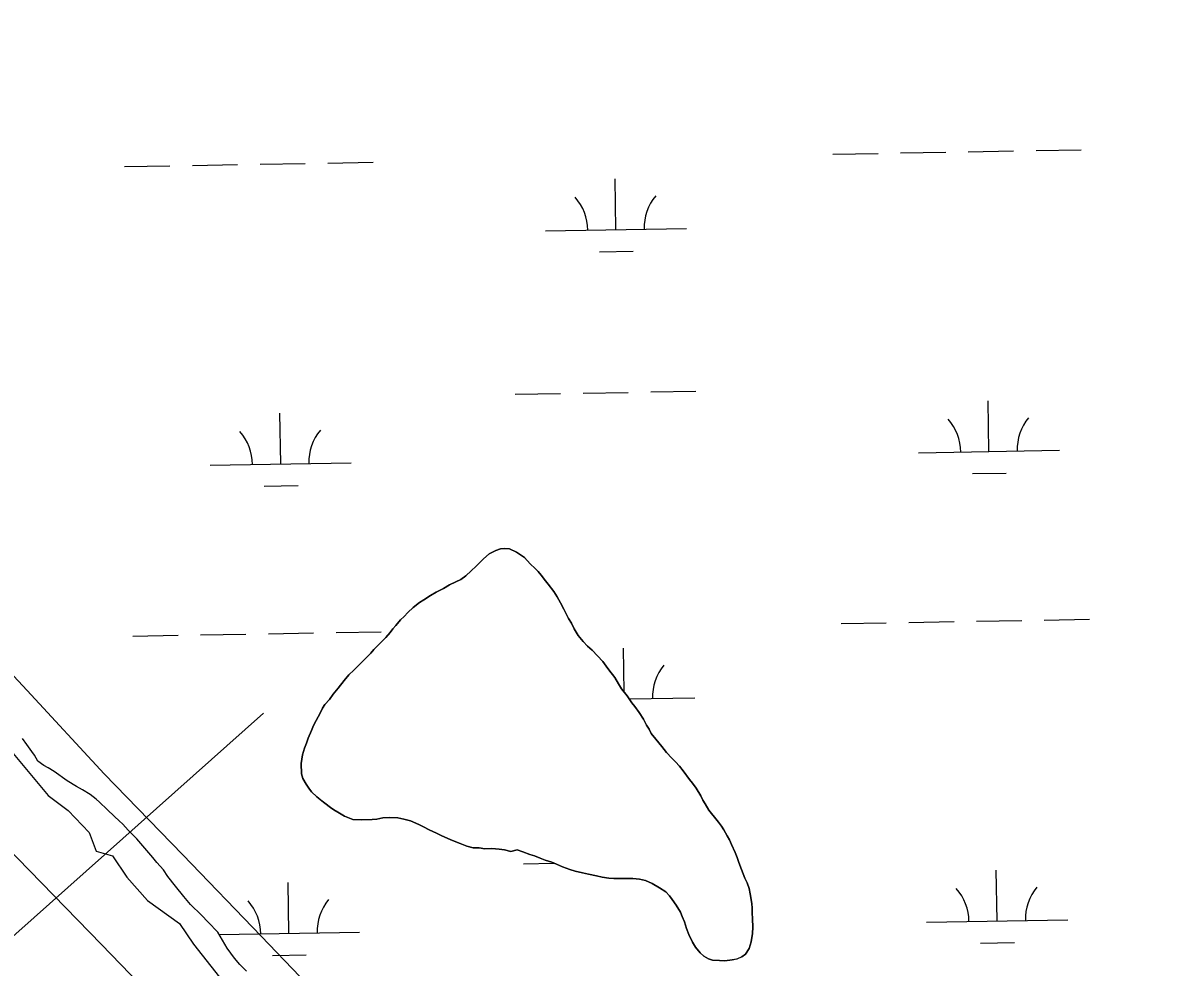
# Model space of a CAD drawing. Extents: x 3903937 to 3942190, y 260677 to 286651.
# Drawn here: x 3928211 to 3929013, y 276378 to 277048 of the extents above; entities that cross this region are included whole.
import ezdxf

# ---------------------------------------------------------------- set-up
doc = ezdxf.new("R2010")
doc.units = 0
for name, color, linetype in [('V-RIVR-EDGE', 7, 'Continuous'), ('V-RRAP-FSHR', 7, 'Continuous'), ('V-TOPO-MINR', 7, 'Continuous'), ('V-TOPO-SHOR', 7, 'Continuous'), ('V-UTIL-LINE', 7, 'Continuous'), ('V-WETL-SWMP', 7, 'Continuous')]:
    doc.layers.add(name, color=color, linetype=linetype)

msp = doc.modelspace()

# ---------------------------------------------------------------- linework, layer by layer
at = {"layer": 'V-RIVR-EDGE'}
msp.add_lwpolyline([(3928196.54, 276539.95), (3928229.54, 276500.16), (3928243.61, 276489.48), (3928258.66, 276473.96), (3928263.51, 276460.85), (3928275.16, 276457.46), (3928285.35, 276442.41), (3928299.9, 276425.91), (3928322.71, 276409.42), (3928332.42, 276394.86), (3928350.86, 276371.57)], dxfattribs=at)
at = {"layer": 'V-RRAP-FSHR'}
msp.add_lwpolyline([(3929064.68, 275727.23), (3929007.45, 275783.13), (3928950.22, 275839.29), (3928893, 275894.93), (3928835.77, 275950.83), (3928778.54, 276006.73), (3928721.31, 276062.64), (3928664.87, 276118.54), (3928606.86, 276174.44), (3928549.5, 276230.2), (3928492.1, 276285.93), (3928435.85, 276342.8), (3928380.57, 276400.62), (3928324.94, 276458.12), (3928269.31, 276515.61), (3928214.7, 276574.69), (3928160.23, 276632.66)], dxfattribs=at)
at = {"layer": 'V-TOPO-MINR'}
msp.add_lwpolyline([(3929035.51, 275586.31), (3928975.4, 275648.9), (3928963.6, 275661.21), (3928951.82, 275673.54), (3928940.08, 275685.9), (3928928.35, 275698.28), (3928470.21, 276182.89), (3928436.6, 276218.34), (3928402.93, 276253.73), (3928369.16, 276289.03), (3928335.33, 276324.26), (3928301.41, 276359.42), (3928267.44, 276394.52), (3928233.39, 276429.55), (3928199.3, 276464.54), (3928143.09, 276522.08), (3928129.37, 276536.2), (3928115.69, 276550.37), (3928102.09, 276564.61), (3928088.53, 276578.89), (3927743.86, 276943.8), (3927673.89, 277017.9), (3927603.93, 277092.02)], dxfattribs=at)
at = {"layer": 'V-TOPO-SHOR'}
for points in [[(3928557.32, 276460.62), (3928552.77, 276461.61), (3928549, 276462.21), (3928543.85, 276462.61), (3928538.89, 276462.42), (3928534.93, 276463.02), (3928530.57, 276463.22), (3928526.21, 276464.21), (3928521.45, 276466.2), (3928516.1, 276468.39), (3928512.73, 276469.77), (3928507.98, 276471.96), (3928504.61, 276473.55), (3928499.46, 276475.93), (3928495.5, 276477.92), (3928492.72, 276479.51), (3928489.95, 276480.7), (3928486.18, 276482.29), (3928481.62, 276483.48), (3928477.26, 276484.28), (3928471.12, 276484.68), (3928466.56, 276484.29), (3928462.4, 276483.5), (3928459.23, 276483.1), (3928451.69, 276482.91), (3928445.35, 276483.12), (3928439.6, 276485.5), (3928434.85, 276488.28), (3928432.07, 276490.07), (3928429.5, 276491.65), (3928425.54, 276494.83), (3928422.76, 276497.01), (3928419.99, 276499.19), (3928416.23, 276502.77), (3928414.25, 276505.34), (3928412.27, 276508.12), (3928409.89, 276512.29), (3928409.1, 276515.46), (3928408.71, 276522.99), (3928409.71, 276528.94), (3928411.1, 276533.69), (3928412.69, 276537.26), (3928413.88, 276540.83), (3928416.07, 276546.37), (3928417.46, 276549.74), (3928419.44, 276553.31), (3928422.22, 276558.66), (3928423.81, 276562.03), (3928425.6, 276564.6), (3928428.77, 276568.17), (3928431.55, 276571.93), (3928434.92, 276576.29), (3928439.29, 276581.64), (3928442.67, 276585.6), (3928446.04, 276588.97), (3928448.42, 276591.34), (3928450.8, 276593.72), (3928454.17, 276597.09), (3928458.14, 276601.05), (3928460.32, 276603.62), (3928462.9, 276606.2), (3928465.28, 276608.57), (3928468.85, 276612.14), (3928471.83, 276615.7), (3928473.81, 276618.28), (3928475.8, 276620.66), (3928479.17, 276624.62), (3928481.75, 276626.99), (3928484.33, 276629.77), (3928488.1, 276633.33), (3928492.66, 276636.9), (3928495.64, 276638.87), (3928500.4, 276641.84), (3928504.56, 276644.22), (3928509.72, 276646.99), (3928513.88, 276649.36), (3928518.44, 276651.54), (3928522.01, 276653.32), (3928525.58, 276655.89), (3928529.35, 276659.46), (3928532.73, 276662.63), (3928535.11, 276665.01), (3928538.08, 276667.98), (3928542.05, 276671.34), (3928546.81, 276673.72), (3928549.98, 276674.9), (3928553.15, 276675.3), (3928556.52, 276674.9), (3928561.48, 276672.71), (3928567.02, 276668.74), (3928571.18, 276664.38), (3928574.55, 276661), (3928576.73, 276658.82), (3928578.91, 276656.24), (3928581.88, 276652.28), (3928583.86, 276649.9), (3928587.82, 276644.74), (3928590.19, 276640.97), (3928592.57, 276636.61), (3928594.94, 276632.24), (3928596.92, 276628.48)], [(3928596.92, 276628.48), (3928598.3, 276625.7), (3928600.28, 276622.33), (3928602.26, 276618.36), (3928605.03, 276613.6), (3928608.6, 276609.24), (3928611.77, 276606.06), (3928614.94, 276603.09), (3928618.7, 276599.12), (3928622.46, 276595.15), (3928624.84, 276591.78), (3928626.82, 276589.2), (3928630.97, 276583.85), (3928633.55, 276579.29), (3928635.72, 276575.71), (3928639.88, 276570.76), (3928643.05, 276565.8), (3928645.23, 276563.22), (3928648.2, 276559.05), (3928651.37, 276554.29), (3928653.54, 276550.13), (3928655.33, 276547.15), (3928656.91, 276544.18), (3928660.07, 276540.21), (3928662.25, 276537.43), (3928664.43, 276534.85), (3928667.6, 276530.69), (3928671.36, 276526.72), (3928673.94, 276524.14), (3928676.91, 276520.97), (3928679.48, 276517.79), (3928684.03, 276511.64), (3928686.21, 276508.87), (3928688.79, 276505.5), (3928691.95, 276499.94), (3928693.54, 276496.97), (3928695.12, 276494.19), (3928697.69, 276489.83), (3928699.67, 276487.45), (3928701.65, 276484.87), (3928704.42, 276481.3), (3928706.6, 276478.52), (3928708.38, 276475.94), (3928710.76, 276471.58), (3928712.34, 276468.8), (3928713.73, 276465.43), (3928716.3, 276459.88), (3928717.68, 276456.31), (3928718.87, 276452.74), (3928720.85, 276447.79), (3928722.03, 276444.81), (3928723.22, 276441.64), (3928724.8, 276438.27), (3928726.19, 276434.3), (3928726.98, 276430.53), (3928728.16, 276423.59), (3928728.35, 276420.42), (3928728.35, 276417.05), (3928728.55, 276412.89), (3928728.74, 276406.95), (3928728.73, 276402.39), (3928727.74, 276396.44), (3928726.15, 276391.88), (3928723.57, 276387.72), (3928720.99, 276385.94), (3928717.42, 276384.35), (3928714.25, 276383.76), (3928709.09, 276382.98), (3928705.33, 276383.18), (3928700.37, 276383.58), (3928697.4, 276384.57), (3928694.03, 276386.36), (3928691.65, 276388.74), (3928688.29, 276392.71), (3928686.11, 276396.28), (3928683.54, 276401.63), (3928681.96, 276405.99), (3928680.38, 276410.75), (3928678.79, 276414.52), (3928677.61, 276417.5), (3928674.44, 276422.45), (3928671.67, 276426.62), (3928669.69, 276429.2), (3928667.11, 276431.97), (3928662.76, 276434.75), (3928657.41, 276437.93), (3928652.85, 276439.92), (3928648.49, 276440.91), (3928643.93, 276441.51), (3928639.17, 276441.32), (3928635.01, 276441.32), (3928630.45, 276441.32), (3928626.88, 276441.52), (3928622.13, 276442.32), (3928617.96, 276443.32), (3928612.42, 276444.51), (3928608.25, 276445.31), (3928602.9, 276446.5), (3928599.14, 276447.7), (3928593.98, 276449.68), (3928589.63, 276451.47)], [(3928589.63, 276451.47), (3928586.46, 276452.86), (3928581.7, 276454.45), (3928578.13, 276455.84), (3928574.17, 276457.43), (3928570.8, 276458.42), (3928565.85, 276460.21), (3928561.89, 276461.6), (3928557.32, 276460.62)]]:
    msp.add_lwpolyline(points, dxfattribs=at)
at = {"layer": 'V-UTIL-LINE'}
msp.add_line((3928382.15, 276558.65), (3926014.74, 274449.5), dxfattribs=at)
at = {"layer": 'V-WETL-SWMP'}
for p, q in [((3928785.56, 276954.62), (3928817.56, 276955.18)), ((3928833.56, 276955.46), (3928865.55, 276956.02)), ((3928881.55, 276956.31), (3928913.54, 276956.87)), ((3928929.54, 276957.15), (3928961.54, 276957.71)), ((3928283.73, 276945.78), (3928315.73, 276946.35)), ((3928331.73, 276946.63), (3928363.72, 276947.19)), ((3928379.72, 276947.47), (3928411.71, 276948.04)), ((3928427.71, 276948.32), (3928459.71, 276948.88)), ((3928631.89, 276901.16), (3928631.26, 276937.16)), ((3928581.9, 276900.28), (3928681.88, 276902.04)), ((3928620.16, 276885.52), (3928644.16, 276885.94)), ((3928560.52, 276784.46), (3928592.52, 276785.02)), ((3928608.52, 276785.3), (3928640.51, 276785.86)), ((3928656.51, 276786.15), (3928688.5, 276786.71)), ((3928896.13, 276743.93), (3928895.5, 276779.92)), ((3928394.3, 276735.09), (3928393.67, 276771.09)), ((3928846.14, 276743.05), (3928946.13, 276744.81)), ((3928344.31, 276734.21), (3928444.3, 276735.97)), ((3928884.41, 276728.29), (3928908.4, 276728.71)), ((3928382.58, 276719.45), (3928406.57, 276719.88)), ((3928542.05, 276671.34), (3928538.08, 276667.98)), ((3928546.81, 276673.72), (3928542.05, 276671.34)), ((3928549.98, 276674.9), (3928546.81, 276673.72)), ((3928553.15, 276675.3), (3928549.98, 276674.9)), ((3928556.52, 276674.9), (3928553.15, 276675.3)), ((3928561.48, 276672.71), (3928556.52, 276674.9)), ((3928567.02, 276668.74), (3928561.48, 276672.71)), ((3928538.08, 276667.98), (3928532.73, 276662.63)), ((3928571.18, 276664.38), (3928567.02, 276668.74)), ((3928574.55, 276661), (3928571.18, 276664.38)), ((3928525.58, 276655.89), (3928522.01, 276653.32)), ((3928529.35, 276659.46), (3928525.58, 276655.89)), ((3928532.73, 276662.63), (3928529.35, 276659.46)), ((3928576.73, 276658.82), (3928574.55, 276661)), ((3928578.91, 276656.24), (3928576.73, 276658.82)), ((3928581.88, 276652.28), (3928578.91, 276656.24)), ((3928513.88, 276649.36), (3928509.72, 276646.99)), ((3928518.44, 276651.54), (3928513.88, 276649.36)), ((3928522.01, 276653.32), (3928518.44, 276651.54)), ((3928583.86, 276649.9), (3928581.88, 276652.28)), ((3928587.82, 276644.74), (3928583.86, 276649.9)), ((3928500.4, 276641.84), (3928495.64, 276638.87)), ((3928504.56, 276644.22), (3928500.4, 276641.84)), ((3928509.72, 276646.99), (3928504.56, 276644.22)), ((3928590.19, 276640.97), (3928587.82, 276644.74)), ((3928592.57, 276636.61), (3928590.19, 276640.97)), ((3928488.1, 276633.33), (3928484.33, 276629.77)), ((3928492.66, 276636.89), (3928488.1, 276633.33)), ((3928495.64, 276638.87), (3928492.66, 276636.89)), ((3928594.94, 276632.24), (3928592.57, 276636.61)), ((3928596.92, 276628.48), (3928594.94, 276632.24)), ((3928479.17, 276624.62), (3928475.8, 276620.66)), ((3928481.75, 276626.99), (3928479.17, 276624.62)), ((3928484.33, 276629.77), (3928481.75, 276626.99)), ((3928598.3, 276625.7), (3928596.92, 276628.48)), ((3928600.28, 276622.33), (3928598.3, 276625.7)), ((3928839.41, 276622.84), (3928871.41, 276623.4)), ((3928887.4, 276623.68), (3928919.4, 276624.25)), ((3928935.4, 276624.53), (3928967.39, 276625.09)), ((3928385.57, 276614.85), (3928417.57, 276615.41)), ((3928433.57, 276615.69), (3928465.56, 276616.26)), ((3928471.83, 276615.7), (3928468.85, 276612.14)), ((3928473.81, 276618.28), (3928471.83, 276615.7)), ((3928475.8, 276620.66), (3928473.81, 276618.28)), ((3928602.26, 276618.36), (3928600.28, 276622.33)), ((3928605.03, 276613.6), (3928602.26, 276618.36)), ((3928791.42, 276621.99), (3928823.41, 276622.56)), ((3928289.59, 276613.16), (3928321.58, 276613.72)), ((3928337.58, 276614), (3928369.58, 276614.57)), ((3928465.28, 276608.57), (3928462.9, 276606.2)), ((3928468.85, 276612.14), (3928465.28, 276608.57)), ((3928608.6, 276609.24), (3928605.03, 276613.6)), ((3928611.77, 276606.06), (3928608.6, 276609.24)), ((3928458.14, 276601.05), (3928454.17, 276597.09)), ((3928460.32, 276603.62), (3928458.14, 276601.05)), ((3928462.9, 276606.2), (3928460.32, 276603.62)), ((3928614.94, 276603.09), (3928611.77, 276606.06)), ((3928618.7, 276599.12), (3928614.94, 276603.09)), ((3928637.66, 276573.41), (3928637.11, 276604.53)), ((3928448.42, 276591.34), (3928446.04, 276588.97)), ((3928450.8, 276593.72), (3928448.42, 276591.34)), ((3928454.17, 276597.09), (3928450.8, 276593.72)), ((3928622.46, 276595.15), (3928618.7, 276599.12)), ((3928624.84, 276591.78), (3928622.46, 276595.15)), ((3928626.82, 276589.2), (3928624.84, 276591.78)), ((3928442.66, 276585.6), (3928439.29, 276581.64)), ((3928446.04, 276588.97), (3928442.66, 276585.6)), ((3928630.97, 276583.85), (3928626.82, 276589.2)), ((3928633.55, 276579.28), (3928630.97, 276583.85)), ((3928434.92, 276576.29), (3928431.55, 276571.93)), ((3928439.29, 276581.64), (3928434.92, 276576.29)), ((3928635.72, 276575.71), (3928633.55, 276579.28)), ((3928639.88, 276570.75), (3928635.72, 276575.71)), ((3928428.77, 276568.17), (3928425.6, 276564.6)), ((3928431.55, 276571.93), (3928428.77, 276568.17)), ((3928643.05, 276565.8), (3928639.88, 276570.75)), ((3928641.26, 276568.6), (3928687.74, 276569.42)), ((3928423.81, 276562.03), (3928422.22, 276558.66)), ((3928425.6, 276564.6), (3928423.81, 276562.03)), ((3928645.23, 276563.22), (3928643.05, 276565.8)), ((3928648.2, 276559.05), (3928645.23, 276563.22)), ((3928651.37, 276554.29), (3928648.2, 276559.05)), ((3928419.44, 276553.31), (3928417.46, 276549.74)), ((3928422.22, 276558.66), (3928419.44, 276553.31)), ((3928653.54, 276550.13), (3928651.37, 276554.29)), ((3928416.07, 276546.37), (3928413.88, 276540.83)), ((3928417.46, 276549.74), (3928416.07, 276546.37)), ((3928655.32, 276547.15), (3928653.54, 276550.13)), ((3928656.91, 276544.18), (3928655.32, 276547.15)), ((3928660.07, 276540.21), (3928656.91, 276544.18)), ((3928214.49, 276536.44), (3928211.45, 276540.66)), ((3928217.96, 276531.49), (3928214.49, 276536.44)), ((3928412.69, 276537.26), (3928411.1, 276533.69)), ((3928413.88, 276540.83), (3928412.69, 276537.26)), ((3928662.25, 276537.43), (3928660.07, 276540.21)), ((3928664.43, 276534.85), (3928662.25, 276537.43)), ((3928219.75, 276528.85), (3928217.96, 276531.49)), ((3928222.27, 276524.53), (3928219.75, 276528.85)), ((3928409.71, 276528.94), (3928408.71, 276522.99)), ((3928411.1, 276533.69), (3928409.71, 276528.94)), ((3928667.6, 276530.69), (3928664.43, 276534.85)), ((3928671.36, 276526.72), (3928667.6, 276530.69)), ((3928226.37, 276521.37), (3928222.27, 276524.53)), ((3928229.53, 276519.78), (3928226.37, 276521.37)), ((3928233.85, 276517.14), (3928229.53, 276519.78)), ((3928408.71, 276522.99), (3928409.1, 276515.46)), ((3928673.94, 276524.14), (3928671.36, 276526.72)), ((3928676.91, 276520.97), (3928673.94, 276524.14)), ((3928679.48, 276517.79), (3928676.91, 276520.97)), ((3928242.89, 276510.6), (3928233.85, 276517.14)), ((3928409.1, 276515.46), (3928409.89, 276512.29)), ((3928409.89, 276512.29), (3928412.27, 276508.12)), ((3928684.03, 276511.64), (3928679.48, 276517.79)), ((3928686.21, 276508.87), (3928684.03, 276511.64)), ((3928249.63, 276506.69), (3928242.89, 276510.6)), ((3928253.94, 276504.16), (3928249.63, 276506.69)), ((3928259.31, 276500.89), (3928253.94, 276504.16)), ((3928412.27, 276508.12), (3928414.25, 276505.34)), ((3928414.25, 276505.34), (3928416.23, 276502.77)), ((3928688.79, 276505.5), (3928686.21, 276508.87)), ((3928691.95, 276499.94), (3928688.79, 276505.5)), ((3928263.52, 276497.72), (3928259.31, 276500.89)), ((3928265.94, 276495.51), (3928263.52, 276497.72)), ((3928271.3, 276490.34), (3928265.94, 276495.51)), ((3928416.23, 276502.77), (3928419.99, 276499.19)), ((3928419.99, 276499.19), (3928425.54, 276494.83)), ((3928693.54, 276496.97), (3928691.95, 276499.94)), ((3928695.12, 276494.19), (3928693.54, 276496.97)), ((3928276.56, 276485.38), (3928271.3, 276490.34)), ((3928425.54, 276494.83), (3928429.5, 276491.65)), ((3928429.5, 276491.65), (3928432.07, 276490.07)), ((3928432.07, 276490.07), (3928434.85, 276488.28)), ((3928434.85, 276488.28), (3928439.6, 276485.5)), ((3928697.69, 276489.83), (3928695.12, 276494.19)), ((3928699.67, 276487.45), (3928697.69, 276489.83)), ((3928701.65, 276484.87), (3928699.67, 276487.45)), ((3928279.93, 276482.22), (3928276.56, 276485.38)), ((3928282.45, 276479.79), (3928279.93, 276482.22)), ((3928286.34, 276475.68), (3928282.45, 276479.79)), ((3928439.6, 276485.5), (3928445.35, 276483.12)), ((3928445.35, 276483.12), (3928451.69, 276482.91)), ((3928451.69, 276482.91), (3928459.22, 276483.1)), ((3928459.22, 276483.1), (3928462.4, 276483.5)), ((3928462.4, 276483.5), (3928466.56, 276484.29)), ((3928466.56, 276484.29), (3928471.12, 276484.68)), ((3928471.12, 276484.68), (3928477.26, 276484.28)), ((3928477.26, 276484.28), (3928481.62, 276483.48)), ((3928481.62, 276483.48), (3928486.18, 276482.29)), ((3928486.18, 276482.29), (3928489.95, 276480.7)), ((3928489.95, 276480.7), (3928492.72, 276479.51)), ((3928492.72, 276479.51), (3928495.49, 276477.92)), ((3928704.42, 276481.3), (3928701.65, 276484.87)), ((3928706.6, 276478.52), (3928704.42, 276481.3)), ((3928289.39, 276472.62), (3928286.34, 276475.68)), ((3928292.34, 276469.46), (3928289.39, 276472.62)), ((3928495.49, 276477.92), (3928499.46, 276475.93)), ((3928499.46, 276475.93), (3928504.61, 276473.55)), ((3928504.61, 276473.55), (3928507.98, 276471.96)), ((3928507.98, 276471.96), (3928512.73, 276469.77)), ((3928708.38, 276475.94), (3928706.6, 276478.52)), ((3928710.76, 276471.58), (3928708.38, 276475.94)), ((3928712.34, 276468.8), (3928710.76, 276471.58)), ((3928296.54, 276464.61), (3928292.34, 276469.46)), ((3928299.49, 276461.23), (3928296.54, 276464.61)), ((3928512.73, 276469.77), (3928516.1, 276468.38)), ((3928516.1, 276468.38), (3928521.45, 276466.2)), ((3928521.45, 276466.2), (3928526.21, 276464.21)), ((3928526.21, 276464.21), (3928530.57, 276463.22)), ((3928530.57, 276463.22), (3928534.93, 276463.02)), ((3928534.93, 276463.02), (3928538.89, 276462.42)), ((3928713.73, 276465.43), (3928712.34, 276468.8)), ((3928716.3, 276459.88), (3928713.73, 276465.43)), ((3928303.59, 276456.17), (3928299.49, 276461.23)), ((3928306.53, 276452.8), (3928303.59, 276456.17)), ((3928538.89, 276462.42), (3928543.85, 276462.61)), ((3928543.85, 276462.61), (3928549, 276462.21)), ((3928549, 276462.21), (3928552.77, 276461.61)), ((3928552.77, 276461.61), (3928557.32, 276460.62)), ((3928557.32, 276460.62), (3928561.88, 276461.6)), ((3928561.88, 276461.6), (3928565.85, 276460.21)), ((3928565.85, 276460.21), (3928570.8, 276458.42)), ((3928570.8, 276458.42), (3928574.17, 276457.43)), ((3928574.17, 276457.43), (3928578.13, 276455.84)), ((3928578.13, 276455.84), (3928581.7, 276454.45)), ((3928717.68, 276456.31), (3928716.3, 276459.88)), ((3928718.87, 276452.74), (3928717.68, 276456.31)), ((3928311.16, 276447.42), (3928306.53, 276452.8)), ((3928314.41, 276442.88), (3928311.16, 276447.42)), ((3928566.38, 276451.83), (3928587.93, 276452.21)), ((3928581.7, 276454.45), (3928586.46, 276452.86)), ((3928586.46, 276452.86), (3928589.63, 276451.47)), ((3928589.63, 276451.47), (3928593.99, 276449.68)), ((3928593.99, 276449.68), (3928599.14, 276447.69)), ((3928599.14, 276447.69), (3928602.9, 276446.5)), ((3928720.85, 276447.78), (3928718.87, 276452.74)), ((3928722.03, 276444.81), (3928720.85, 276447.78)), ((3928901.99, 276411.3), (3928901.35, 276447.3)), ((3928319.88, 276435.93), (3928314.41, 276442.88)), ((3928602.9, 276446.5), (3928608.25, 276445.31)), ((3928608.25, 276445.31), (3928612.42, 276444.51)), ((3928612.42, 276444.51), (3928617.96, 276443.32)), ((3928617.96, 276443.32), (3928622.13, 276442.32)), ((3928622.13, 276442.32), (3928626.88, 276441.52)), ((3928626.88, 276441.52), (3928630.45, 276441.32)), ((3928630.45, 276441.32), (3928635.01, 276441.32)), ((3928635.01, 276441.32), (3928639.17, 276441.32)), ((3928639.17, 276441.32), (3928643.93, 276441.51)), ((3928643.93, 276441.51), (3928648.49, 276440.91)), ((3928648.49, 276440.91), (3928652.85, 276439.92)), ((3928652.85, 276439.92), (3928657.41, 276437.93)), ((3928723.22, 276441.64), (3928722.03, 276444.81)), ((3928724.8, 276438.27), (3928723.22, 276441.64)), ((3928325.56, 276428.54), (3928319.88, 276435.93)), ((3928400.16, 276402.47), (3928399.52, 276438.46)), ((3928657.41, 276437.93), (3928662.76, 276434.75)), ((3928662.76, 276434.75), (3928667.11, 276431.97)), ((3928667.11, 276431.97), (3928669.69, 276429.2)), ((3928726.19, 276434.3), (3928724.8, 276438.27)), ((3928726.98, 276430.53), (3928726.19, 276434.3)), ((3928330.5, 276423.06), (3928325.56, 276428.54)), ((3928338.07, 276415.47), (3928330.5, 276423.06)), ((3928669.69, 276429.2), (3928671.67, 276426.62)), ((3928671.67, 276426.62), (3928674.44, 276422.45)), ((3928728.16, 276423.59), (3928726.98, 276430.53)), ((3928728.35, 276420.42), (3928728.16, 276423.59)), ((3928343.01, 276410.41), (3928338.07, 276415.47)), ((3928674.44, 276422.45), (3928677.61, 276417.49)), ((3928677.61, 276417.49), (3928678.79, 276414.52)), ((3928728.35, 276417.05), (3928728.35, 276420.42)), ((3928728.55, 276412.89), (3928728.35, 276417.05)), ((3928349.75, 276403.34), (3928343.01, 276410.41)), ((3928678.79, 276414.52), (3928680.38, 276410.75)), ((3928680.38, 276410.75), (3928681.96, 276405.99)), ((3928728.74, 276406.94), (3928728.55, 276412.89)), ((3928728.73, 276402.38), (3928728.74, 276406.94)), ((3928852, 276410.42), (3928951.98, 276412.18)), ((3928356.42, 276391.95), (3928349.75, 276403.34)), ((3928350.77, 276401.6), (3928450.15, 276403.35)), ((3928681.96, 276405.99), (3928683.54, 276401.63)), ((3928683.54, 276401.63), (3928686.11, 276396.28)), ((3928727.74, 276396.44), (3928728.73, 276402.38)), ((3928361.58, 276385.02), (3928356.42, 276391.95)), ((3928686.11, 276396.28), (3928688.29, 276392.71)), ((3928688.29, 276392.71), (3928691.65, 276388.74)), ((3928723.57, 276387.72), (3928726.15, 276391.88)), ((3928726.15, 276391.88), (3928727.74, 276396.44)), ((3928890.26, 276395.66), (3928914.26, 276396.09)), ((3928365.45, 276380.56), (3928361.58, 276385.02)), ((3928388.43, 276386.83), (3928412.43, 276387.25)), ((3928691.65, 276388.74), (3928694.03, 276386.36)), ((3928694.03, 276386.36), (3928697.4, 276384.57)), ((3928697.4, 276384.57), (3928700.37, 276383.58)), ((3928700.37, 276383.58), (3928705.33, 276383.18)), ((3928705.33, 276383.18), (3928709.09, 276382.98)), ((3928709.09, 276382.98), (3928714.25, 276383.76)), ((3928714.25, 276383.76), (3928717.42, 276384.36)), ((3928717.42, 276384.36), (3928720.99, 276385.94)), ((3928720.99, 276385.94), (3928723.57, 276387.72)), ((3928370.14, 276375.63), (3928365.45, 276380.56))]:
    msp.add_line(p, q, dxfattribs=at)
for centre, start, end in [((3928576.65, 276900.66), 0.23658, 41.78024), ((3928687.12, 276902.61), 140.23658, 181.78024), ((3928951.36, 276745.37), 140.23658, 181.78024), ((3928840.89, 276743.43), 0.23658, 41.78024), ((3928339.06, 276734.6), 0.23658, 41.78024), ((3928449.53, 276736.54), 140.23658, 181.78024), ((3928692.97, 276569.99), 140.23658, 181.78024), ((3928846.75, 276410.81), 0.23658, 41.78024), ((3928957.21, 276412.75), 140.23658, 181.78024), ((3928344.92, 276401.97), 0.23658, 41.78024), ((3928455.38, 276403.92), 140.23658, 181.78024)]:
    msp.add_arc(centre, 35.25, start, end, dxfattribs=at)

doc.saveas('drawing.dxf')
